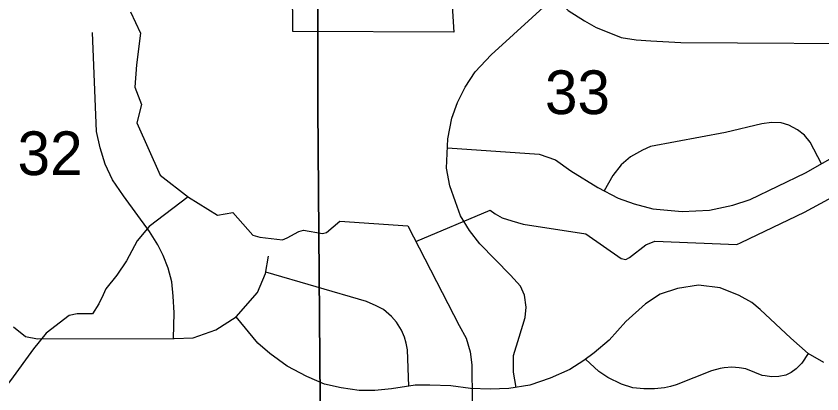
# Model space of a CAD drawing. Extents: x 380424 to 701066, y 1117407 to 1412949.
# Drawn here: x 517486 to 525775, y 1204830 to 1208716 of the extents above; entities that cross this region are included whole.
import ezdxf

# ---------------------------------------------------------------- set-up
doc = ezdxf.new("R2010")
doc.units = 0
for name, color, linetype in [('Local Roads Paved', 7, 'Continuous'), ('Narrow Canals', 7, 'Continuous'), ('Narrow River Creek and Branch and Slough', 7, 'Continuous'), ('Section Lines', 7, 'Continuous'), ('Section Numbers', 7, 'Continuous')]:
    doc.layers.add(name, color=color, linetype=linetype)

msp = doc.modelspace()

# ---------------------------------------------------------------- linework, layer by layer
at = {"layer": 'Local Roads Paved'}
for points in [[(522804.9, 1209240.9), (522905.7, 1209077), (523012.8, 1208925.8), (523163.9, 1208774.5), (523334, 1208667.4), (523453.7, 1208598.1), (523567.1, 1208554), (523712, 1208497.2), (523863.2, 1208472), (524016.9, 1208459.9), (524323.4, 1208443.8), (535966.8, 1208376)], [(522630.5, 1204896.9), (522603.4, 1205052.7), (522603.4, 1205223.4), (522662.4, 1205413.7), (522721.5, 1205617.2), (522734.6, 1205722.2), (522714.9, 1205846.9), (522675.5, 1205938.8), (522570.6, 1206050.4), (522255.6, 1206372), (522150.7, 1206509.8), (522058.8, 1206660.7), (522006.3, 1206805.1), (521947.3, 1206969.2), (521914.5, 1207153), (521927.6, 1207454.9), (521967, 1207664.9), (522026, 1207826.9), (522104.7, 1207984.4), (522209.7, 1208141.9), (522373.7, 1208319.1), (523026.1, 1208912.4)], [(519106.5, 1205398.3), (519110.7, 1205663.3), (519102.1, 1205835.3), (519089.3, 1205981.4), (519050.6, 1206123.2), (518999, 1206252.2), (518943.2, 1206363.9), (518857.2, 1206501.5), (518590.9, 1206866.8), (518479.2, 1207030.1), (518401.8, 1207193.5), (518350.3, 1207361.1), (518311.6, 1207528.7), (518272.9, 1208545.6)], [(521923.5, 1207361), (522865.8, 1207295.6), (523036.4, 1207236.5), (523193.8, 1207124.9), (523469.4, 1206954.3), (523679.4, 1206842.7), (523843.4, 1206783.6), (524036.6, 1206732), (524338.4, 1206705.7), (524619, 1206719.4), (524860.3, 1206770.5), (525037.5, 1206829.6), (525608.3, 1207105.2), (525956, 1207302.1), (526080.6, 1207400.6), (526211.9, 1207577.8), (526277.5, 1207722.2), (526316.8, 1207892.8), (526330, 1208089.7), (526323.2, 1208432.1)], [(525769.8, 1207196.7), (525654.3, 1207420.4), (525596, 1207489.7), (525523.1, 1207544.4), (525435.6, 1207595.5), (525355.3, 1207617.4), (525256.9, 1207621), (525158.5, 1207606.4), (524782.9, 1207518.9), (524013.7, 1207373), (523929.8, 1207336.5), (523805.9, 1207267.2), (523711.1, 1207187), (523623.6, 1207077.6), (523536.8, 1206918.5)], [(517459.3, 1205520), (517582.5, 1205419.2), (517705.7, 1205396.8), (519111.6, 1205398.3), (519308.1, 1205407.6), (519541.7, 1205487.3), (519749.2, 1205621.2), (519969.4, 1205873.4), (520053.2, 1206067.5), (520083.9, 1206247.9)], [(521526.3, 1204908.9), (521511.8, 1205281.4), (521500.3, 1205350.6), (521483, 1205414), (521451.3, 1205486.1), (521399.4, 1205566.9), (521347.5, 1205627.4), (521263.9, 1205696.7), (521191.8, 1205737), (521090.9, 1205780.3), (520055.7, 1206082.3)], [(525796.6, 1205154), (525632.8, 1205245.7), (525455.9, 1205403), (525141.4, 1205698), (525056.2, 1205770.1), (524925.2, 1205842.2), (524728.6, 1205920.8), (524505.9, 1205947), (524289.7, 1205914.2), (524112.8, 1205855.3), (523962.1, 1205756.9), (523759, 1205573.4), (523588.6, 1205383.4), (523431.4, 1205252.3), (523326.6, 1205173.6), (523182.4, 1205081.9), (522979.3, 1204990.1), (522769.7, 1204918), (522553.4, 1204885.2), (522363.4, 1204878.7), (522160.3, 1204885.2), (521957.2, 1204911.5), (521741, 1204918), (521590.3, 1204918), (521347.5, 1204883.4), (521177.6, 1204865.6), (521013.8, 1204865.6), (520830.3, 1204891.8), (520660, 1204931.1), (520476.5, 1205009.8), (520273.4, 1205114.6), (520096.5, 1205245.7), (519972, 1205350.6), (519750, 1205622.1)], [(525635, 1205244.5), (525568.2, 1205146.9), (525512.4, 1205088.5), (525459.1, 1205050.4), (525403.3, 1205022.5), (525332.3, 1205007.3), (525256.1, 1205004.8), (525192.7, 1205014.9), (525159.7, 1205020), (525086.1, 1205050.4), (524992.2, 1205086), (524923.7, 1205098.7), (524850.2, 1205106.3), (524769, 1205098.7), (524728.4, 1205091.1), (524639.6, 1205065.7), (524276.7, 1204923.5), (524218.4, 1204905.8), (524154.9, 1204890.5), (524053.4, 1204880.4), (523944.3, 1204880.4), (523830.1, 1204893.1), (523713.4, 1204928.6), (523573.9, 1204997.1), (523480, 1205060.6), (523345.3, 1205187.7)]]:
    msp.add_lwpolyline(points, dxfattribs=at)
at = {"layer": 'Narrow Canals'}
for points in [[(521665, 1211029), (521904.5, 1209916), (521989.5, 1208550.8), (520333.5, 1208556), (520322.5, 1209905.5)], [(518661.5, 1208760.9), (518766.5, 1208539.9), (518724.5, 1208212.9), (518708.5, 1207985.9), (518777.5, 1207806.9), (518726.8, 1207618.4), (518726.8, 1207618.4), (518967.5, 1207079), (519261.2, 1206852.3), (519557.5, 1206668), (519714.7, 1206695.6), (519922.5, 1206461.7), (519991.7, 1206443.2), (520227.1, 1206415.5), (520273.3, 1206434), (520393.2, 1206498.6), (520444, 1206512.5), (520637.8, 1206480.1), (520679.4, 1206489.4), (520817.8, 1206604.8), (521514.7, 1206558.6), (522045.4, 1205533.7), (522114.6, 1205404.5), (522156.1, 1205261.4), (522174.6, 1205127.5), (522178.1, 1204757.2)], [(521598.5, 1206396.8), (522362.4, 1206718.3), (522414.7, 1206681.7), (522488, 1206639.8), (522587.3, 1206608.4), (522702.4, 1206577), (523345.8, 1206477.6), (523712, 1206221.2), (523759, 1206210.7), (523795.7, 1206231.7), (523963, 1206362.5), (524057.2, 1206399.1), (524899.3, 1206367.7), (524946.4, 1206388.7), (525595, 1206697.4), (526133.8, 1206990.4), (526494.7, 1207288.7), (526803.4, 1207388.1), (526913.2, 1207424.7), (526991.7, 1207414.3), (527075.4, 1207372.4), (527493.8, 1207095.1), (527629.8, 1206864.8), (528839.9, 1204681.1)]]:
    msp.add_lwpolyline(points, dxfattribs=at)
at = {"layer": 'Narrow River Creek and Branch and Slough'}
msp.add_lwpolyline([(519255, 1206857.1), (518854.9, 1206552.6), (518731.7, 1206405.4), (518622.1, 1206199.9), (518522.9, 1206049.3), (518409.9, 1205908.9), (518382.5, 1205847.2), (518338, 1205754.8), (518271.8, 1205652), (518115.8, 1205652), (518030.7, 1205637.8), (517796.5, 1205455), (517666.4, 1205294.8), (517427.5, 1204969), (517147.5, 1204621)], dxfattribs=at)
at = {"layer": 'Section Lines'}
for points in [[(520588.6, 1209829.5), (520588.6, 1209815.7), (520589.1, 1207775.1), (520616.7, 1204331.9), (520616.7, 1204331.9), (516597.1, 1204338.5), (515778.7, 1204334.9), (515667.1, 1204334.5), (515262, 1204332.8), (515283.8, 1209828.5), (515283.8, 1209842.4)], [(525935.5, 1209817.3), (525935.5, 1209802.8), (525894.1, 1204683), (525909.8, 1204323.3), (521964.5, 1204329.7), (521110.7, 1204331.1), (520616.7, 1204331.9), (520616.7, 1204331.9), (520589.1, 1207775.1), (520588.6, 1209815.7), (520588.6, 1209829.5), (520596, 1209829.5)]]:
    msp.add_lwpolyline(points, close=True, dxfattribs=at)

# ---------------------------------------------------------------- texts
at = {"layer": 'Section Numbers'}
for s, p in [('33', (522926.4, 1207707.6)), ('32', (517500.9, 1207080.2))]:
    msp.add_text(s, height=450, rotation=0.00025, dxfattribs=at).set_placement(p)

doc.saveas('drawing.dxf')
